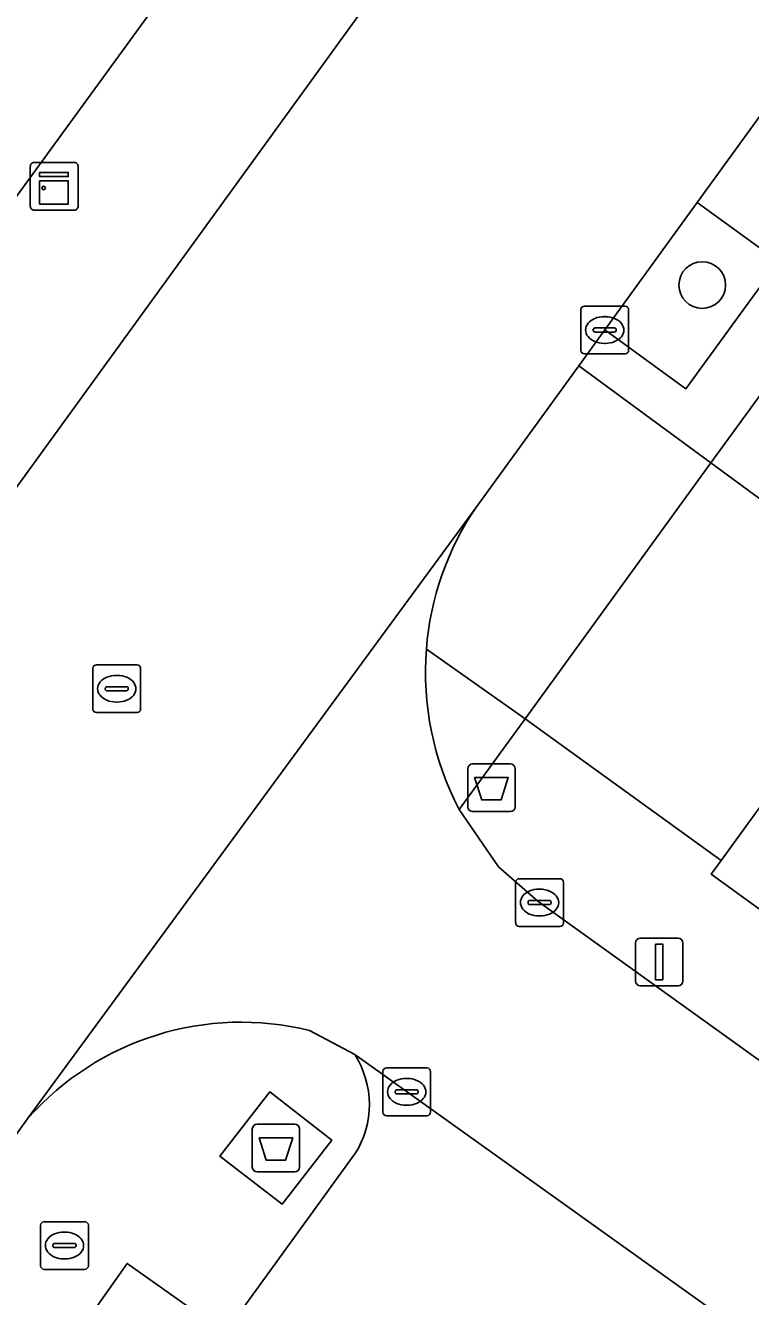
# Model space of a CAD drawing. Extents: x 159674 to 160531, y 382172 to 382904.
# Drawn here: x 160235.08 to 160250.27, y 382511.87 to 382538.52 of the extents above; entities that cross this region are included whole.
import ezdxf

# ---------------------------------------------------------------- set-up
doc = ezdxf.new("R2010")
doc.units = 0
for name, color, linetype in [('IMGEO_Afval_apart_plaats', 7, 'Continuous'), ('IMGEO_Afvalbak', 7, 'Continuous'), ('IMGEO_Boom', 7, 'Continuous'), ('IMGEO_Brandkraan', 7, 'Continuous'), ('IMGEO_Groenvoorziening', 7, 'Continuous'), ('IMGEO_Kast', 7, 'Continuous'), ('IMGEO_Kolk', 7, 'Continuous'), ('IMGEO_Lichtmast', 7, 'Continuous'), ('IMGEO_Pand', 7, 'Continuous'), ('IMGEO_Parkeervlak_open', 7, 'Continuous'), ('IMGEO_Rijbaan_lokaal_gesloten', 7, 'Continuous'), ('IMGEO_Rijbaan_lokaal_open', 7, 'Continuous'), ('IMGEO_Rioolput', 7, 'Continuous'), ('IMGEO_Voetpad_gesloten', 7, 'Continuous'), ('IMGEO_Voetpad_open', 7, 'Continuous')]:
    doc.layers.add(name, color=color, linetype=linetype)

msp = doc.modelspace()

# ---------------------------------------------------------------- linework, layer by layer
at = {"layer": 'IMGEO_Afval_apart_plaats'}
for p, q in [((160239.835, 382514.584), (160239.835, 382515.384)), ((160239.835, 382515.384), (160239.835, 382514.584)), ((160239.935, 382515.484), (160240.725, 382515.484)), ((160240.725, 382515.484), (160239.935, 382515.484)), ((160240.825, 382515.384), (160240.825, 382514.584)), ((160240.825, 382514.584), (160240.825, 382515.384)), ((160240.725, 382514.484), (160239.935, 382514.484)), ((160239.935, 382514.484), (160240.725, 382514.484))]:
    msp.add_line(p, q, dxfattribs=at)
msp.add_lwpolyline([(160239.978, 382515.198), (160240.682, 382515.198), (160240.533, 382514.728), (160240.127, 382514.728), (160239.978, 382515.198)], dxfattribs=at)
for centre, start, end in [((160239.935, 382515.384), 90, 180), ((160239.935, 382515.384), 90, 180), ((160240.725, 382515.384), 0, 90), ((160240.725, 382515.384), 360, 90), ((160239.935, 382514.584), 180, 270), ((160239.935, 382514.584), 180, 270), ((160240.725, 382514.584), 270, 0), ((160240.725, 382514.584), 270, 0)]:
    msp.add_arc(centre, 0.1, start, end, dxfattribs=at)
at = {"layer": 'IMGEO_Afvalbak'}
for p, q in [((160244.35, 382522.138), (160244.35, 382522.938)), ((160244.35, 382522.938), (160244.35, 382522.138)), ((160244.45, 382523.038), (160245.24, 382523.038)), ((160245.24, 382523.038), (160244.45, 382523.038)), ((160245.34, 382522.938), (160245.34, 382522.138)), ((160245.34, 382522.138), (160245.34, 382522.938)), ((160245.24, 382522.038), (160244.45, 382522.038)), ((160244.45, 382522.038), (160245.24, 382522.038))]:
    msp.add_line(p, q, dxfattribs=at)
msp.add_lwpolyline([(160244.493, 382522.752), (160245.197, 382522.752), (160245.048, 382522.282), (160244.642, 382522.282), (160244.493, 382522.752)], dxfattribs=at)
for centre, start, end in [((160244.45, 382522.938), 90, 180), ((160244.45, 382522.938), 90, 180), ((160245.24, 382522.938), 0, 90), ((160245.24, 382522.938), 360, 90), ((160244.45, 382522.138), 180, 270), ((160244.45, 382522.138), 180, 270), ((160245.24, 382522.138), 270, 0), ((160245.24, 382522.138), 270, 0)]:
    msp.add_arc(centre, 0.1, start, end, dxfattribs=at)
at = {"layer": 'IMGEO_Boom'}
msp.add_circle((160249.261, 382533.079), 0.489, dxfattribs=at)
at = {"layer": 'IMGEO_Brandkraan'}
for p, q in [((160235.4, 382512.515), (160235.4, 382513.367)), ((160235.475, 382513.441), (160236.327, 382513.441)), ((160236.401, 382513.367), (160236.401, 382512.515)), ((160235.702, 382512.984), (160236.1, 382512.984)), ((160235.888, 382513.221), (160235.913, 382513.221)), ((160235.659, 382512.935), (160235.659, 382512.947)), ((160236.097, 382512.898), (160235.699, 382512.898)), ((160236.143, 382512.947), (160236.143, 382512.935)), ((160236.327, 382512.441), (160235.475, 382512.441)), ((160235.911, 382512.661), (160235.886, 382512.661))]:
    msp.add_line(p, q, dxfattribs=at)
for points in [[(160235.4, 382512.515), (160235.4, 382513.367)], [(160235.475, 382513.441), (160236.327, 382513.441)], [(160236.401, 382513.367), (160236.401, 382512.515)], [(160236.327, 382512.441), (160235.475, 382512.441)]]:
    msp.add_lwpolyline(points, dxfattribs=at)
for centre, radius, start, end in [((160235.477, 382513.365), 0.0765, 91.552, 178.448), ((160235.477, 382513.365), 0.0765, 91.552, 178.448), ((160236.325, 382513.365), 0.0765, 1.552, 88.448), ((160236.325, 382513.365), 0.0765, 1.552, 88.448), ((160235.699, 382512.944), 0.0403, 85.8775, 175.7526), ((160236.104, 382512.946), 0.0386, 1.7309, 96.639), ((160235.696, 382512.934), 0.0366, 178.938, 274.7102), ((160236.1, 382512.941), 0.043, 264.8664, 352.4533), ((160235.477, 382512.517), 0.0765, 181.552, 268.448), ((160235.477, 382512.517), 0.0765, 181.552, 268.448), ((160236.325, 382512.517), 0.0765, 271.552, 358.448), ((160236.325, 382512.517), 0.0765, 271.552, 358.448)]:
    msp.add_arc(centre, radius, start, end, dxfattribs=at)
for centre, major_axis, ratio, start_param, end_param in [((160235.887, 382512.941), (-0.387, 0.002), 0.722429, 4.712389, 7.853982), ((160235.912, 382512.941), (-0.39, 0.002), 0.717154, 1.570796, 4.712389)]:
    msp.add_ellipse(centre, major_axis=major_axis, ratio=ratio, start_param=start_param, end_param=end_param, dxfattribs=at)
at = {"layer": 'IMGEO_Groenvoorziening'}
for points in [[(160249.155, 382534.809), (160247.218, 382532.137), (160248.919, 382530.904), (160250.856, 382533.576)], [(160251.073, 382531.592), (160249.443, 382529.348), (160250.883, 382528.287), (160252.536, 382530.53)]]:
    msp.add_lwpolyline(points, close=True, dxfattribs=at)
for points in [[(160257.833, 382514.648), (160249.448, 382520.727), (160249.654, 382521.011), (160245.549, 382523.987), (160244.168, 382522.085), (160244.991, 382520.879), (160245.826, 382520.154), (160268.454, 382503.881)], [(160254.885, 382500), (160239.266, 382511.108), (160237.217, 382512.565), (160235.158, 382509.653), (160239.464, 382506.53), (160240.092, 382507.396), (160248.493, 382501.304), (160247.547, 382500), (160238.256, 382487.19), (160227.923, 382472.943), (160217.589, 382458.696), (160207.256, 382444.449), (160248.967, 382414.122)]]:
    msp.add_lwpolyline(points, dxfattribs=at)
at = {"layer": 'IMGEO_Kast'}
for p, q in [((160235.26, 382535.649), (160236.101, 382535.649)), ((160236.101, 382535.649), (160235.26, 382535.649)), ((160235.185, 382534.724), (160235.185, 382535.565)), ((160235.185, 382535.565), (160235.185, 382534.724)), ((160236.185, 382535.574), (160236.185, 382534.733)), ((160236.185, 382534.733), (160236.185, 382535.574)), ((160236.11, 382534.649), (160235.269, 382534.649)), ((160235.269, 382534.649), (160236.11, 382534.649))]:
    msp.add_line(p, q, dxfattribs=at)
for points in [[(160235.38, 382535.439), (160235.98, 382535.439), (160235.98, 382535.354), (160235.38, 382535.354), (160235.38, 382535.439)], [(160235.38, 382535.264), (160235.98, 382535.264), (160235.98, 382534.775), (160235.38, 382534.775), (160235.38, 382535.264)]]:
    msp.add_lwpolyline(points, dxfattribs=at)
msp.add_circle((160235.464, 382535.113), 0.0377, dxfattribs=at)
for centre, start, end in [((160235.263, 382535.571), 92.4484, 184.2845), ((160235.263, 382535.571), 92.4484, 184.2845), ((160236.107, 382535.571), 2.4484, 94.2845), ((160236.107, 382535.571), 2.4484, 94.2845), ((160235.263, 382534.727), 182.4484, 274.2845), ((160235.263, 382534.727), 182.4484, 274.2845), ((160236.107, 382534.727), 272.4484, 4.2845), ((160236.107, 382534.727), 272.4484, 4.2845)]:
    msp.add_arc(centre, 0.0779, start, end, dxfattribs=at)
at = {"layer": 'IMGEO_Kolk'}
for p, q in [((160246.718, 382531.71), (160246.718, 382532.562)), ((160246.793, 382532.636), (160247.645, 382532.636)), ((160247.719, 382532.562), (160247.719, 382531.71)), ((160247.02, 382532.179), (160247.418, 382532.179)), ((160247.206, 382532.416), (160247.231, 382532.416)), ((160246.977, 382532.13), (160246.977, 382532.142)), ((160247.415, 382532.093), (160247.017, 382532.093)), ((160247.461, 382532.142), (160247.461, 382532.13)), ((160247.645, 382531.636), (160246.793, 382531.636)), ((160247.229, 382531.856), (160247.204, 382531.856)), ((160245.352, 382519.706), (160245.352, 382520.558)), ((160245.427, 382520.632), (160246.279, 382520.632)), ((160246.353, 382520.558), (160246.353, 382519.706)), ((160245.654, 382520.175), (160246.052, 382520.175)), ((160245.84, 382520.412), (160245.865, 382520.412)), ((160245.611, 382520.126), (160245.611, 382520.138)), ((160246.049, 382520.089), (160245.651, 382520.089)), ((160246.095, 382520.138), (160246.095, 382520.126)), ((160246.279, 382519.632), (160245.427, 382519.632)), ((160245.863, 382519.852), (160245.838, 382519.852)), ((160242.569, 382515.737), (160242.569, 382516.589)), ((160242.644, 382516.663), (160243.496, 382516.663)), ((160243.057, 382516.443), (160243.082, 382516.443)), ((160243.57, 382516.589), (160243.57, 382515.737)), ((160242.828, 382516.157), (160242.828, 382516.169)), ((160242.871, 382516.206), (160243.269, 382516.206)), ((160243.312, 382516.169), (160243.312, 382516.157)), ((160243.266, 382516.12), (160242.868, 382516.12)), ((160243.496, 382515.663), (160242.644, 382515.663)), ((160243.08, 382515.883), (160243.055, 382515.883))]:
    msp.add_line(p, q, dxfattribs=at)
for points in [[(160246.718, 382531.71), (160246.718, 382532.562)], [(160246.793, 382532.636), (160247.645, 382532.636)], [(160247.719, 382532.562), (160247.719, 382531.71)], [(160247.645, 382531.636), (160246.793, 382531.636)], [(160245.352, 382519.706), (160245.352, 382520.558)], [(160245.427, 382520.632), (160246.279, 382520.632)], [(160246.353, 382520.558), (160246.353, 382519.706)], [(160246.279, 382519.632), (160245.427, 382519.632)], [(160242.569, 382515.737), (160242.569, 382516.589)], [(160242.644, 382516.663), (160243.496, 382516.663)], [(160243.57, 382516.589), (160243.57, 382515.737)], [(160243.496, 382515.663), (160242.644, 382515.663)]]:
    msp.add_lwpolyline(points, dxfattribs=at)
for centre, radius, start, end in [((160246.795, 382532.56), 0.0765, 91.552, 178.448), ((160246.795, 382532.56), 0.0765, 91.552, 178.448), ((160247.643, 382532.56), 0.0765, 1.552, 88.448), ((160247.643, 382532.56), 0.0765, 1.552, 88.448), ((160247.017, 382532.139), 0.0403, 85.8775, 175.7526), ((160247.422, 382532.141), 0.0386, 1.7309, 96.639), ((160247.014, 382532.129), 0.0366, 178.938, 274.7102), ((160247.418, 382532.136), 0.043, 264.8664, 352.4533), ((160246.795, 382531.712), 0.0765, 181.552, 268.448), ((160246.795, 382531.712), 0.0765, 181.552, 268.448), ((160247.643, 382531.712), 0.0765, 271.552, 358.448), ((160247.643, 382531.712), 0.0765, 271.552, 358.448), ((160245.429, 382520.556), 0.0765, 91.552, 178.448), ((160245.429, 382520.556), 0.0765, 91.552, 178.448), ((160246.277, 382520.556), 0.0765, 1.552, 88.448), ((160246.277, 382520.556), 0.0765, 1.552, 88.448), ((160245.651, 382520.135), 0.0403, 85.8775, 175.7526), ((160246.056, 382520.137), 0.0386, 1.7309, 96.639), ((160245.648, 382520.125), 0.0366, 178.938, 274.7102), ((160246.052, 382520.132), 0.043, 264.8664, 352.4533), ((160245.429, 382519.708), 0.0765, 181.552, 268.448), ((160245.429, 382519.708), 0.0765, 181.552, 268.448), ((160246.277, 382519.708), 0.0765, 271.552, 358.448), ((160246.277, 382519.708), 0.0765, 271.552, 358.448), ((160242.646, 382516.587), 0.0765, 91.552, 178.448), ((160242.646, 382516.587), 0.0765, 91.552, 178.448), ((160243.494, 382516.587), 0.0765, 1.552, 88.448), ((160243.494, 382516.587), 0.0765, 1.552, 88.448), ((160242.868, 382516.166), 0.0403, 85.8775, 175.7526), ((160243.273, 382516.168), 0.0386, 1.7309, 96.639), ((160242.865, 382516.156), 0.0366, 178.938, 274.7102), ((160243.269, 382516.163), 0.043, 264.8664, 352.4533), ((160242.646, 382515.739), 0.0765, 181.552, 268.448), ((160242.646, 382515.739), 0.0765, 181.552, 268.448), ((160243.494, 382515.739), 0.0765, 271.552, 358.448), ((160243.494, 382515.739), 0.0765, 271.552, 358.448)]:
    msp.add_arc(centre, radius, start, end, dxfattribs=at)
for centre, major_axis, ratio, start_param, end_param in [((160247.205, 382532.136), (-0.387, 0.002), 0.722429, 4.712389, 7.853982), ((160247.23, 382532.136), (-0.39, 0.002), 0.717154, 1.570796, 4.712389), ((160245.839, 382520.132), (-0.387, 0.002), 0.722429, 4.712389, 7.853982), ((160245.864, 382520.132), (-0.39, 0.002), 0.717154, 1.570796, 4.712389), ((160243.056, 382516.163), (-0.387, 0.002), 0.722429, 4.712389, 7.853982), ((160243.081, 382516.163), (-0.39, 0.002), 0.717154, 1.570796, 4.712389)]:
    msp.add_ellipse(centre, major_axis=major_axis, ratio=ratio, start_param=start_param, end_param=end_param, dxfattribs=at)
at = {"layer": 'IMGEO_Lichtmast'}
for p, q in [((160247.965, 382519.386), (160248.755, 382519.386)), ((160248.755, 382519.386), (160247.965, 382519.386)), ((160247.865, 382518.486), (160247.865, 382519.286)), ((160247.865, 382519.286), (160247.865, 382518.486)), ((160248.855, 382519.286), (160248.855, 382518.486)), ((160248.855, 382518.486), (160248.855, 382519.286)), ((160248.755, 382518.386), (160247.965, 382518.386)), ((160247.965, 382518.386), (160248.755, 382518.386))]:
    msp.add_line(p, q, dxfattribs=at)
msp.add_lwpolyline([(160248.285, 382519.261), (160248.435, 382519.261), (160248.435, 382518.511), (160248.285, 382518.511), (160248.285, 382519.261)], dxfattribs=at)
for centre, start, end in [((160247.965, 382519.286), 90, 180), ((160247.965, 382519.286), 90, 180), ((160248.755, 382519.286), 0, 90), ((160248.755, 382519.286), 360, 90), ((160247.965, 382518.486), 180, 270), ((160247.965, 382518.486), 180, 270), ((160248.755, 382518.486), 270, 0), ((160248.755, 382518.486), 270, 0)]:
    msp.add_arc(centre, 0.1, start, end, dxfattribs=at)
at = {"layer": 'IMGEO_Pand'}
for points in [[(160233.636, 382543.439), (160229.047, 382537.13), (160233.913, 382533.59), (160238.502, 382539.899)], [(160268.164, 382528.897), (160259.779, 382534.976), (160255.17, 382528.62), (160253.392, 382526.166), (160249.654, 382521.011), (160249.448, 382520.727), (160257.833, 382514.648)]]:
    msp.add_lwpolyline(points, close=True, dxfattribs=at)
at = {"layer": 'IMGEO_Parkeervlak_open'}
for points in [[(160263.203, 382501.762), (160241.981, 382516.945)], [(160241.986, 382514.861), (160239.266, 382511.108), (160254.885, 382500), (160257.309, 382498.276), (160259.072, 382500), (160260.575, 382501.47)]]:
    msp.add_lwpolyline(points, dxfattribs=at)
msp.add_arc((160240.347, 382515.899), 1.94, 327.6592, 32.6157, dxfattribs=at)
at = {"layer": 'IMGEO_Rijbaan_lokaal_gesloten'}
for points in [[(160315.311, 382639.622), (160304.717, 382625.008), (160302.639, 382622.143), (160290.62, 382605.563), (160279.709, 382590.612), (160279.414, 382590.208), (160269.482, 382576.534), (160263.507, 382568.309), (160253.466, 382554.485), (160253.079, 382553.951), (160242.339, 382539.119), (160232.376, 382525.365), (160226.58, 382517.362), (160218.061, 382505.6), (160216.652, 382503.655), (160216.208, 382503.063), (160216.121, 382502.946), (160214.024, 382500), (160205.773, 382488.409), (160195.682, 382474.429), (160187.988, 382463.77), (160179.328, 382451.773), (160168.227, 382436.541)], [(160176.58, 382434.549), (160182.656, 382442.82), (160193.454, 382457.632), (160193.845, 382458.168), (160195.88, 382461.012), (160200.33, 382467.23), (160207.829, 382477.658), (160208.563, 382478.674), (160211.935, 382483.338), (160213.016, 382484.835), (160216.503, 382489.659), (160218.852, 382492.909), (160223.908, 382500), (160224.532, 382500.867), (160228.891, 382506.926), (160232.328, 382511.703), (160235.142, 382515.615), (160244.516, 382528.409), (160246.675, 382531.388), (160247.218, 382532.137), (160249.155, 382534.809), (160256.944, 382545.554)]]:
    msp.add_lwpolyline(points, dxfattribs=at)
at = {"layer": 'IMGEO_Rijbaan_lokaal_open'}
for points in [[(160244.516, 382528.409), (160235.142, 382515.615)], [(160245.826, 382520.154), (160244.991, 382520.879), (160244.168, 382522.085)], [(160282.879, 382493.531), (160281.478, 382494.537), (160273.833, 382500), (160268.454, 382503.881), (160245.826, 382520.154)], [(160241.036, 382517.45), (160241.981, 382516.945), (160263.203, 382501.762), (160265.66, 382500), (160291.445, 382481.395), (160293.252, 382483.855)]]:
    msp.add_lwpolyline(points, dxfattribs=at)
for centre, radius, start, end in [((160249.642, 382524.958), 6.18, 146.0514, 175.4616), ((160249.67, 382524.959), 6.207, 175.4871, 207.5781), ((160239.605, 382511.664), 5.96, 76.1053, 138.4809)]:
    msp.add_arc(centre, radius, start, end, dxfattribs=at)
at = {"layer": 'IMGEO_Rioolput'}
for p, q in [((160236.495, 382524.189), (160236.495, 382525.041)), ((160236.57, 382525.115), (160237.422, 382525.115)), ((160237.496, 382525.041), (160237.496, 382524.189)), ((160236.983, 382524.895), (160237.008, 382524.895)), ((160236.754, 382524.609), (160236.754, 382524.621)), ((160237.192, 382524.572), (160236.794, 382524.572)), ((160236.797, 382524.658), (160237.195, 382524.658)), ((160237.238, 382524.621), (160237.238, 382524.609)), ((160237.006, 382524.335), (160236.981, 382524.335)), ((160237.422, 382524.115), (160236.57, 382524.115))]:
    msp.add_line(p, q, dxfattribs=at)
for points in [[(160236.495, 382524.189), (160236.495, 382525.041)], [(160236.57, 382525.115), (160237.422, 382525.115)], [(160237.496, 382525.041), (160237.496, 382524.189)], [(160237.422, 382524.115), (160236.57, 382524.115)]]:
    msp.add_lwpolyline(points, dxfattribs=at)
for centre, radius, start, end in [((160236.572, 382525.039), 0.0765, 91.552, 178.448), ((160236.572, 382525.039), 0.0765, 91.552, 178.448), ((160237.42, 382525.039), 0.0765, 1.552, 88.448), ((160237.42, 382525.039), 0.0765, 1.552, 88.448), ((160236.794, 382524.618), 0.0403, 85.8775, 175.7526), ((160236.791, 382524.608), 0.0366, 178.938, 274.7102), ((160237.195, 382524.615), 0.043, 264.8664, 352.4533), ((160237.199, 382524.62), 0.0386, 1.7309, 96.639), ((160236.572, 382524.191), 0.0765, 181.552, 268.448), ((160236.572, 382524.191), 0.0765, 181.552, 268.448), ((160237.42, 382524.191), 0.0765, 271.552, 358.448), ((160237.42, 382524.191), 0.0765, 271.552, 358.448)]:
    msp.add_arc(centre, radius, start, end, dxfattribs=at)
for centre, major_axis, ratio, start_param, end_param in [((160236.982, 382524.615), (-0.387, 0.002), 0.722429, 4.712389, 7.853982), ((160237.007, 382524.615), (-0.39, 0.002), 0.717154, 1.570796, 4.712389)]:
    msp.add_ellipse(centre, major_axis=major_axis, ratio=ratio, start_param=start_param, end_param=end_param, dxfattribs=at)
at = {"layer": 'IMGEO_Voetpad_gesloten'}
msp.add_lwpolyline([(160241.501, 382515.153), (160240.201, 382516.16), (160239.158, 382514.814), (160240.458, 382513.807)], close=True, dxfattribs=at)
at = {"layer": 'IMGEO_Voetpad_open'}
for points in [[(160258.34, 382541.598), (160260.827, 382545.022), (160261.93, 382546.54), (160260.836, 382547.345), (160258.645, 382544.321), (160256.944, 382545.554), (160249.155, 382534.809), (160250.856, 382533.576), (160248.919, 382530.904), (160247.218, 382532.137), (160246.675, 382531.388), (160249.443, 382529.348), (160251.073, 382531.592), (160252.908, 382534.119)], [(160240.458, 382513.807), (160239.158, 382514.814), (160240.201, 382516.16), (160241.501, 382515.153)]]:
    msp.add_lwpolyline(points, close=True, dxfattribs=at)
for points in [[(160240.295, 382542.32), (160238.502, 382539.899), (160233.913, 382533.59), (160234.164, 382533.388)], [(160234.204, 382532.209), (160230.277, 382526.771), (160232.376, 382525.365), (160242.339, 382539.119)], [(160243.482, 382525.447), (160245.549, 382523.987), (160249.443, 382529.348), (160246.675, 382531.388), (160244.516, 382528.409)], [(160250.883, 382528.287), (160249.443, 382529.348), (160245.549, 382523.987), (160249.654, 382521.011), (160253.392, 382526.166)], [(160244.168, 382522.085), (160245.549, 382523.987), (160243.482, 382525.447)], [(160241.981, 382516.945), (160241.036, 382517.45)], [(160235.142, 382515.615), (160232.328, 382511.703), (160235.158, 382509.653), (160237.217, 382512.565), (160239.266, 382511.108), (160241.986, 382514.861)]]:
    msp.add_lwpolyline(points, dxfattribs=at)
for centre, radius, start, end in [((160249.642, 382524.958), 6.18, 146.0514, 175.4616), ((160249.67, 382524.959), 6.207, 175.4871, 207.5781), ((160239.605, 382511.664), 5.96, 76.1053, 138.4809), ((160240.347, 382515.899), 1.94, 327.6592, 32.6157)]:
    msp.add_arc(centre, radius, start, end, dxfattribs=at)

doc.saveas('drawing.dxf')
